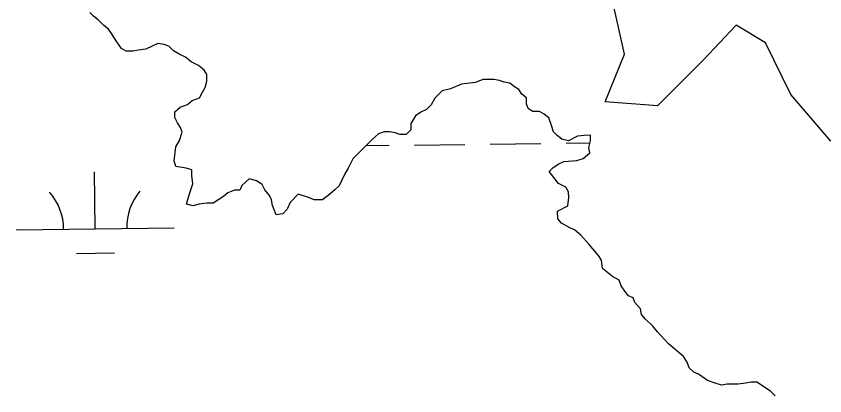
# Model space of a CAD drawing. Extents: x 3683613 to 3738215, y 469626 to 495384.
# Drawn here: x 3717807 to 3718319, y 483289 to 483530 of the extents above; entities that cross this region are included whole.
import ezdxf

# ---------------------------------------------------------------- set-up
doc = ezdxf.new("R2010")
doc.units = 0
doc.layers.add('V-TOPO-SHOR', color=7, linetype='Continuous')
doc.layers.add('V-WETL-SWMP', color=7, linetype='Continuous')

msp = doc.modelspace()

# ---------------------------------------------------------------- linework, layer by layer
at = {"layer": 'V-TOPO-SHOR'}
for p, q in [((3717859.3, 483527.19), (3717856.35, 483529.52)), ((3717862.83, 483523.7), (3717859.3, 483527.19)), ((3717865.77, 483521.37), (3717862.83, 483523.7)), ((3717867.55, 483518.46), (3717865.77, 483521.37)), ((3717871.09, 483513.2), (3717867.55, 483518.46)), ((3717874.04, 483509.12), (3717871.09, 483513.2)), ((3717876.98, 483507.38), (3717874.04, 483509.12)), ((3717889.28, 483508.62), (3717884.6, 483508.01)), ((3717893.37, 483510.4), (3717889.28, 483508.62)), ((3717896.87, 483512.18), (3717893.37, 483510.4)), ((3717900.98, 483511.62), (3717896.87, 483512.18)), ((3717903.91, 483510.46), (3717900.98, 483511.62)), ((3717906.86, 483507.55), (3717903.91, 483510.46)), ((3717881.08, 483507.4), (3717876.98, 483507.38)), ((3717884.6, 483508.01), (3717881.08, 483507.4)), ((3717910.97, 483505.23), (3717906.86, 483507.55)), ((3717914.5, 483503.49), (3717910.97, 483505.23)), ((3717918.03, 483500.59), (3717914.5, 483503.49)), ((3717922.73, 483498.27), (3717918.03, 483500.59)), ((3717926.26, 483495.36), (3717922.73, 483498.27)), ((3717928.03, 483492.44), (3717926.26, 483495.36)), ((3717926.91, 483484.23), (3717928.06, 483488.34)), ((3717928.06, 483488.34), (3717928.03, 483492.44)), ((3718102.62, 483489.34), (3718097.95, 483487.56)), ((3718109.65, 483489.39), (3718102.62, 483489.34)), ((3718113.17, 483488.82), (3718109.65, 483489.39)), ((3718116.1, 483487.67), (3718113.17, 483488.82)), ((3718119.62, 483487.1), (3718116.1, 483487.67)), ((3717925.17, 483481.29), (3717926.91, 483484.23)), ((3718082.15, 483483.37), (3718076.89, 483482.17)), ((3718089.17, 483486.34), (3718082.15, 483483.37)), ((3718097.95, 483487.56), (3718089.17, 483486.34)), ((3718122.57, 483484.77), (3718119.62, 483487.1)), ((3718125.5, 483483.03), (3718122.57, 483484.77)), ((3718127.28, 483480.11), (3718125.5, 483483.03)), ((3717918.76, 483475.99), (3717923.43, 483477.77)), ((3717923.43, 483477.77), (3717925.17, 483481.29)), ((3718072.23, 483477.45), (3718069.91, 483473.34)), ((3718076.89, 483482.17), (3718072.23, 483477.45)), ((3718130.22, 483477.79), (3718127.28, 483480.11)), ((3718130.24, 483473.69), (3718130.22, 483477.79)), ((3717911.16, 483471.84), (3717915.84, 483473.63)), ((3717915.84, 483473.63), (3717918.76, 483475.99)), ((3718069.91, 483473.34), (3718067, 483470.39)), ((3718131.43, 483470.76), (3718130.24, 483473.69)), ((3717907.67, 483468.89), (3717911.16, 483471.84)), ((3717907.69, 483465.38), (3717907.67, 483468.89)), ((3718063.49, 483468.62), (3718059.99, 483466.25)), ((3718067, 483470.39), (3718063.49, 483468.62)), ((3718134.37, 483469.02), (3718131.43, 483470.76)), ((3718138.47, 483469.05), (3718134.37, 483469.02)), ((3718141.41, 483467.31), (3718138.47, 483469.05)), ((3718144.35, 483464.98), (3718141.41, 483467.31)), ((3717909.46, 483461.87), (3717907.69, 483465.38)), ((3718059.99, 483466.25), (3718057.09, 483461.55)), ((3718146.14, 483460.3), (3718144.35, 483464.98)), ((3717911.24, 483458.95), (3717909.46, 483461.87)), ((3717912.43, 483456.03), (3717911.24, 483458.95)), ((3718057.11, 483457.45), (3718054.2, 483454.5)), ((3718057.09, 483461.55), (3718057.11, 483457.45)), ((3718147.33, 483456.21), (3718146.14, 483460.3)), ((3717910.7, 483450.75), (3717912.43, 483456.03)), ((3718036.62, 483454.99), (3718032.54, 483451.45)), ((3718040.13, 483456.18), (3718036.62, 483454.99)), ((3718043.65, 483456.2), (3718040.13, 483456.18)), ((3718047.16, 483455.63), (3718043.65, 483456.2)), ((3718050.1, 483454.48), (3718047.16, 483455.63)), ((3718054.2, 483454.5), (3718050.1, 483454.48)), ((3718149.69, 483453.88), (3718147.33, 483456.21)), ((3718152.63, 483451.56), (3718149.69, 483453.88)), ((3718162.58, 483453.37), (3718156.74, 483450.41)), ((3718166.68, 483453.98), (3718162.58, 483453.37)), ((3718170.78, 483454), (3718166.68, 483453.98)), ((3718170.8, 483450.49), (3718170.78, 483454)), ((3717908.38, 483446.64), (3717910.7, 483450.75)), ((3718032.54, 483451.45), (3718020.31, 483439.08)), ((3718156.74, 483450.41), (3718152.63, 483451.56)), ((3718169.65, 483446.38), (3718170.8, 483450.49)), ((3717907.26, 483437.84), (3717908.38, 483446.64)), ((3718166.18, 483439.33), (3718170.26, 483442.87)), ((3718170.26, 483442.87), (3718169.65, 483446.38)), ((3717908.45, 483434.33), (3717907.26, 483437.84)), ((3718020.31, 483439.08), (3718017.42, 483433.2)), ((3718150.38, 483435.73), (3718153.88, 483437.5)), ((3718153.88, 483437.5), (3718162.08, 483438.14)), ((3718162.08, 483438.14), (3718166.18, 483439.33)), ((3717914.9, 483433.2), (3717908.45, 483434.33)), ((3717918.42, 483432.05), (3717914.9, 483433.2)), ((3717918.44, 483428.53), (3717918.42, 483432.05)), ((3718017.42, 483433.2), (3718015.1, 483429.09)), ((3718144.55, 483431.01), (3718146.88, 483433.36)), ((3718146.88, 483433.36), (3718150.38, 483435.73)), ((3717919.06, 483423.27), (3717918.44, 483428.53)), ((3717954.78, 483426.4), (3717950.11, 483422.27)), ((3717959.47, 483425.26), (3717954.78, 483426.4)), ((3718015.1, 483429.09), (3718011.62, 483422.04)), ((3718150.45, 483423.42), (3718144.55, 483431.01)), ((3717916.76, 483416.22), (3717919.06, 483423.27)), ((3717950.11, 483422.27), (3717948.96, 483419.34)), ((3717963, 483422.93), (3717959.47, 483425.26)), ((3717964.77, 483419.43), (3717963, 483422.93)), ((3718011.62, 483422.04), (3718009.29, 483419.68)), ((3718155.15, 483421.11), (3718150.45, 483423.42)), ((3717915.03, 483410.35), (3717916.76, 483416.22)), ((3717941.35, 483417.54), (3717938.44, 483415.18)), ((3717945.44, 483419.32), (3717941.35, 483417.54)), ((3717948.96, 483419.34), (3717945.44, 483419.32)), ((3717967.72, 483415.93), (3717964.77, 483419.43)), ((3717985.88, 483416.62), (3717980.64, 483411.32)), ((3717992.92, 483414.32), (3717985.88, 483416.62)), ((3718005.8, 483416.73), (3718001.13, 483413.19)), ((3718009.29, 483419.68), (3718005.8, 483416.73)), ((3718156.92, 483418.19), (3718155.15, 483421.11)), ((3718156.95, 483414.67), (3718156.92, 483418.19)), ((3717927.92, 483411.01), (3717923.23, 483410.4)), ((3717932.02, 483411.04), (3717927.92, 483411.01)), ((3717935.52, 483413.4), (3717932.02, 483411.04)), ((3717938.44, 483415.18), (3717935.52, 483413.4)), ((3717968.91, 483413.01), (3717967.72, 483415.93)), ((3717969.52, 483409.5), (3717968.91, 483413.01)), ((3717980.64, 483411.32), (3717978.9, 483407.21)), ((3717995.86, 483413.16), (3717992.92, 483414.32)), ((3718001.13, 483413.19), (3717995.86, 483413.16)), ((3718156.39, 483409.4), (3718156.95, 483414.67)), ((3717919.14, 483409.21), (3717915.03, 483410.35)), ((3717923.23, 483410.4), (3717919.14, 483409.21)), ((3717971.9, 483403.65), (3717969.52, 483409.5)), ((3717978.9, 483407.21), (3717975.99, 483404.26)), ((3718149.97, 483405.85), (3718156.39, 483409.4)), ((3718149.99, 483401.16), (3718149.97, 483405.85)), ((3717975.99, 483404.26), (3717971.9, 483403.65)), ((3718152.35, 483398.25), (3718149.99, 483401.16)), ((3718157.64, 483395.35), (3718152.35, 483398.25)), ((3718160.58, 483394.19), (3718157.64, 483395.35)), ((3718164.7, 483390.7), (3718160.58, 483394.19)), ((3718170, 483384.87), (3718164.7, 483390.7)), ((3718175.9, 483377.88), (3718170, 483384.87)), ((3718177.68, 483374.96), (3718175.9, 483377.88)), ((3718178.29, 483369.69), (3718177.68, 483374.96)), ((3718184.77, 483364.46), (3718178.29, 483369.69)), ((3718188.88, 483362.14), (3718184.77, 483364.46)), ((3718190.07, 483358.63), (3718188.88, 483362.14)), ((3718192.44, 483355.13), (3718190.07, 483358.63)), ((3718194.8, 483352.21), (3718192.44, 483355.13)), ((3718197.73, 483351.06), (3718194.8, 483352.21)), ((3718198.92, 483348.13), (3718197.73, 483351.06)), ((3718202.46, 483344.05), (3718198.92, 483348.13)), ((3718203.06, 483340.54), (3718202.46, 483344.05)), ((3718205.42, 483337.63), (3718203.06, 483340.54)), ((3718210.14, 483332.97), (3718205.42, 483337.63)), ((3718213.09, 483329.47), (3718210.14, 483332.97)), ((3718220.16, 483321.9), (3718213.09, 483329.47)), ((3718229.58, 483313.75), (3718220.16, 483321.9)), ((3718231.94, 483310.25), (3718229.58, 483313.75)), ((3718233.13, 483306.74), (3718231.94, 483310.25)), ((3718236.08, 483303.83), (3718233.13, 483306.74)), ((3718239.02, 483302.67), (3718236.08, 483303.83)), ((3718244.9, 483298.61), (3718239.02, 483302.67)), ((3718249.59, 483296.87), (3718244.9, 483298.61)), ((3718253.7, 483295.73), (3718249.59, 483296.87)), ((3718257.21, 483296.33), (3718253.7, 483295.73)), ((3718264.24, 483296.37), (3718257.21, 483296.33)), ((3718268.93, 483296.99), (3718264.24, 483296.37)), ((3718272.44, 483297.59), (3718268.93, 483296.99)), ((3718275.95, 483297.61), (3718272.44, 483297.59)), ((3718284.77, 483291.81), (3718275.95, 483297.61)), ((3718287.72, 483288.89), (3718284.77, 483291.81))]:
    msp.add_line(p, q, dxfattribs=at)
msp.add_lwpolyline([(3718322.82, 483450.23), (3718297.62, 483479.8), (3718281.4, 483512.55), (3718262.96, 483523.79), (3718242.36, 483501.77), (3718213.2, 483472.67), (3718179.95, 483475.22), (3718192.29, 483505.4), (3718182.26, 483549.91)], dxfattribs=at)
at = {"layer": 'V-WETL-SWMP'}
for p, q in [((3717856.35, 483529.52), (3717854, 483531.85)), ((3717859.3, 483527.19), (3717856.35, 483529.52)), ((3717862.83, 483523.7), (3717859.3, 483527.19)), ((3717865.77, 483521.37), (3717862.83, 483523.7)), ((3717867.55, 483518.46), (3717865.77, 483521.37)), ((3717871.09, 483513.2), (3717867.55, 483518.46)), ((3717874.04, 483509.12), (3717871.09, 483513.2)), ((3717876.98, 483507.38), (3717874.04, 483509.12)), ((3717889.28, 483508.62), (3717884.6, 483508.01)), ((3717893.37, 483510.4), (3717889.28, 483508.62)), ((3717896.87, 483512.18), (3717893.37, 483510.4)), ((3717900.98, 483511.62), (3717896.87, 483512.18)), ((3717903.91, 483510.46), (3717900.98, 483511.62)), ((3717906.86, 483507.55), (3717903.91, 483510.46)), ((3717881.08, 483507.4), (3717876.98, 483507.38)), ((3717884.6, 483508.01), (3717881.08, 483507.4)), ((3717910.97, 483505.23), (3717906.86, 483507.55)), ((3717914.5, 483503.49), (3717910.97, 483505.23)), ((3717918.03, 483500.59), (3717914.5, 483503.49)), ((3717922.73, 483498.27), (3717918.03, 483500.59)), ((3717926.26, 483495.36), (3717922.73, 483498.27)), ((3717928.03, 483492.44), (3717926.26, 483495.36)), ((3717926.91, 483484.23), (3717928.06, 483488.34)), ((3717928.06, 483488.34), (3717928.03, 483492.44)), ((3718102.62, 483489.34), (3718097.95, 483487.56)), ((3718109.65, 483489.39), (3718102.62, 483489.34)), ((3718113.17, 483488.82), (3718109.65, 483489.39)), ((3718116.1, 483487.67), (3718113.17, 483488.82)), ((3718119.62, 483487.1), (3718116.1, 483487.67)), ((3717925.17, 483481.29), (3717926.91, 483484.23)), ((3718082.15, 483483.37), (3718076.89, 483482.17)), ((3718089.17, 483486.34), (3718082.15, 483483.37)), ((3718097.95, 483487.56), (3718089.17, 483486.34)), ((3718122.57, 483484.77), (3718119.62, 483487.1)), ((3718125.5, 483483.03), (3718122.57, 483484.77)), ((3718127.28, 483480.11), (3718125.5, 483483.03)), ((3717918.76, 483475.99), (3717923.43, 483477.77)), ((3717923.43, 483477.77), (3717925.17, 483481.29)), ((3718072.23, 483477.45), (3718069.91, 483473.34)), ((3718076.89, 483482.17), (3718072.23, 483477.45)), ((3718130.22, 483477.79), (3718127.28, 483480.11)), ((3718130.24, 483473.69), (3718130.22, 483477.79)), ((3717911.16, 483471.84), (3717915.84, 483473.63)), ((3717915.84, 483473.63), (3717918.76, 483475.99)), ((3718069.91, 483473.34), (3718067, 483470.39)), ((3718131.43, 483470.76), (3718130.24, 483473.69)), ((3717907.67, 483468.89), (3717911.16, 483471.84)), ((3717907.69, 483465.38), (3717907.67, 483468.89)), ((3718063.49, 483468.62), (3718059.99, 483466.25)), ((3718067, 483470.39), (3718063.49, 483468.62)), ((3718134.37, 483469.02), (3718131.43, 483470.76)), ((3718138.47, 483469.05), (3718134.37, 483469.02)), ((3718141.41, 483467.31), (3718138.47, 483469.05)), ((3718144.35, 483464.98), (3718141.41, 483467.31)), ((3717909.46, 483461.87), (3717907.69, 483465.38)), ((3718059.99, 483466.25), (3718057.09, 483461.55)), ((3718146.14, 483460.3), (3718144.35, 483464.98)), ((3717911.24, 483458.95), (3717909.46, 483461.87)), ((3717912.43, 483456.03), (3717911.24, 483458.95)), ((3718057.11, 483457.45), (3718054.2, 483454.5)), ((3718057.09, 483461.55), (3718057.11, 483457.45)), ((3718147.33, 483456.21), (3718146.14, 483460.3)), ((3717910.7, 483450.75), (3717912.43, 483456.03)), ((3718036.62, 483454.99), (3718032.54, 483451.45)), ((3718040.13, 483456.18), (3718036.62, 483454.99)), ((3718043.65, 483456.2), (3718040.13, 483456.18)), ((3718047.16, 483455.63), (3718043.65, 483456.2)), ((3718050.1, 483454.48), (3718047.16, 483455.63)), ((3718054.2, 483454.5), (3718050.1, 483454.48)), ((3718149.69, 483453.88), (3718147.33, 483456.21)), ((3718152.63, 483451.56), (3718149.69, 483453.88)), ((3718162.58, 483453.37), (3718156.74, 483450.41)), ((3718166.68, 483453.98), (3718162.58, 483453.37)), ((3718170.78, 483454), (3718166.68, 483453.98)), ((3718170.8, 483450.49), (3718170.78, 483454)), ((3717908.38, 483446.64), (3717910.7, 483450.75)), ((3718032.54, 483451.45), (3718020.31, 483439.08)), ((3718028.64, 483447.5), (3718043.32, 483447.67)), ((3718059.32, 483447.86), (3718091.31, 483448.23)), ((3718107.31, 483448.41), (3718139.31, 483448.79)), ((3718156.74, 483450.41), (3718152.63, 483451.56)), ((3718155.31, 483448.97), (3718170.42, 483449.15)), ((3718169.65, 483446.38), (3718170.8, 483450.49)), ((3717907.26, 483437.84), (3717908.38, 483446.64)), ((3718166.18, 483439.33), (3718170.26, 483442.87)), ((3718170.26, 483442.87), (3718169.65, 483446.38)), ((3717908.45, 483434.33), (3717907.26, 483437.84)), ((3718020.31, 483439.08), (3718017.42, 483433.2)), ((3718150.38, 483435.73), (3718153.88, 483437.5)), ((3718153.88, 483437.5), (3718162.08, 483438.14)), ((3718162.08, 483438.14), (3718166.18, 483439.33)), ((3717914.9, 483433.2), (3717908.45, 483434.33)), ((3717918.42, 483432.05), (3717914.9, 483433.2)), ((3717918.44, 483428.53), (3717918.42, 483432.05)), ((3718017.42, 483433.2), (3718015.1, 483429.09)), ((3718144.55, 483431.01), (3718146.88, 483433.36)), ((3718146.88, 483433.36), (3718150.38, 483435.73)), ((3717857.33, 483394.76), (3717856.91, 483430.76)), ((3717919.06, 483423.27), (3717918.44, 483428.53)), ((3717954.78, 483426.4), (3717950.11, 483422.27)), ((3717959.47, 483425.26), (3717954.78, 483426.4)), ((3718015.1, 483429.09), (3718011.62, 483422.04)), ((3718150.45, 483423.42), (3718144.55, 483431.01)), ((3717916.76, 483416.22), (3717919.06, 483423.27)), ((3717950.11, 483422.27), (3717948.96, 483419.34)), ((3717963, 483422.93), (3717959.47, 483425.26)), ((3717964.77, 483419.43), (3717963, 483422.93)), ((3718011.62, 483422.04), (3718009.29, 483419.68)), ((3718155.15, 483421.11), (3718150.45, 483423.42)), ((3717915.03, 483410.35), (3717916.76, 483416.22)), ((3717941.35, 483417.54), (3717938.44, 483415.18)), ((3717945.44, 483419.32), (3717941.35, 483417.54)), ((3717948.96, 483419.34), (3717945.44, 483419.32)), ((3717967.72, 483415.93), (3717964.77, 483419.43)), ((3717985.88, 483416.62), (3717980.64, 483411.32)), ((3717992.92, 483414.32), (3717985.88, 483416.62)), ((3718005.8, 483416.73), (3718001.13, 483413.19)), ((3718009.29, 483419.68), (3718005.8, 483416.73)), ((3718156.92, 483418.19), (3718155.15, 483421.11)), ((3718156.95, 483414.67), (3718156.92, 483418.19)), ((3717927.92, 483411.01), (3717923.23, 483410.4)), ((3717932.02, 483411.04), (3717927.92, 483411.01)), ((3717935.52, 483413.4), (3717932.02, 483411.04)), ((3717938.44, 483415.18), (3717935.52, 483413.4)), ((3717968.91, 483413.01), (3717967.72, 483415.93)), ((3717969.52, 483409.5), (3717968.91, 483413.01)), ((3717980.64, 483411.32), (3717978.9, 483407.21)), ((3717995.86, 483413.16), (3717992.92, 483414.32)), ((3718001.13, 483413.19), (3717995.86, 483413.16)), ((3718156.39, 483409.4), (3718156.95, 483414.67)), ((3717919.14, 483409.21), (3717915.03, 483410.35)), ((3717923.23, 483410.4), (3717919.14, 483409.21)), ((3717971.9, 483403.65), (3717969.52, 483409.5)), ((3717978.9, 483407.21), (3717975.99, 483404.26)), ((3718149.97, 483405.85), (3718156.39, 483409.4)), ((3718149.99, 483401.16), (3718149.97, 483405.85)), ((3717975.99, 483404.26), (3717971.9, 483403.65)), ((3718152.35, 483398.25), (3718149.99, 483401.16)), ((3718157.64, 483395.35), (3718152.35, 483398.25)), ((3717807.33, 483394.18), (3717907.32, 483395.34)), ((3718160.58, 483394.19), (3718157.64, 483395.35)), ((3718164.7, 483390.7), (3718160.58, 483394.19)), ((3718170, 483384.87), (3718164.7, 483390.7)), ((3718175.9, 483377.88), (3718170, 483384.87)), ((3717845.51, 483379.19), (3717869.51, 483379.47)), ((3718177.68, 483374.96), (3718175.9, 483377.88)), ((3718178.29, 483369.69), (3718177.68, 483374.96)), ((3718184.77, 483364.46), (3718178.29, 483369.69)), ((3718188.88, 483362.14), (3718184.77, 483364.46)), ((3718190.07, 483358.63), (3718188.88, 483362.14)), ((3718192.44, 483355.13), (3718190.07, 483358.63)), ((3718194.8, 483352.21), (3718192.44, 483355.13)), ((3718197.73, 483351.06), (3718194.8, 483352.21)), ((3718198.92, 483348.13), (3718197.73, 483351.06)), ((3718202.46, 483344.05), (3718198.92, 483348.13)), ((3718203.06, 483340.54), (3718202.46, 483344.05)), ((3718205.42, 483337.63), (3718203.06, 483340.54)), ((3718210.14, 483332.97), (3718205.42, 483337.63)), ((3718213.09, 483329.47), (3718210.14, 483332.97)), ((3718220.16, 483321.9), (3718213.09, 483329.47)), ((3718229.58, 483313.75), (3718220.16, 483321.9)), ((3718231.94, 483310.25), (3718229.58, 483313.75)), ((3718233.13, 483306.74), (3718231.94, 483310.25)), ((3718236.08, 483303.83), (3718233.13, 483306.74)), ((3718239.02, 483302.67), (3718236.08, 483303.83)), ((3718244.9, 483298.61), (3718239.02, 483302.67)), ((3718249.59, 483296.87), (3718244.9, 483298.61)), ((3718253.7, 483295.73), (3718249.59, 483296.87)), ((3718257.21, 483296.33), (3718253.7, 483295.73)), ((3718264.24, 483296.37), (3718257.21, 483296.33)), ((3718268.93, 483296.99), (3718264.24, 483296.37)), ((3718272.44, 483297.59), (3718268.93, 483296.99)), ((3718275.95, 483297.61), (3718272.44, 483297.59)), ((3718284.77, 483291.81), (3718275.95, 483297.61)), ((3718287.72, 483288.89), (3718284.77, 483291.81))]:
    msp.add_line(p, q, dxfattribs=at)
msp.add_lwpolyline([(3718322.82, 483450.23), (3718297.62, 483479.8), (3718281.4, 483512.55), (3718262.96, 483523.79), (3718242.36, 483501.77), (3718213.2, 483472.67), (3718179.95, 483475.22), (3718192.29, 483505.4), (3718182.26, 483549.91)], dxfattribs=at)
for centre, start, end in [((3717802.08, 483394.59), 359.8949, 41.4385), ((3717912.56, 483395.88), 139.8949, 181.4385)]:
    msp.add_arc(centre, 35.25, start, end, dxfattribs=at)

doc.saveas('drawing.dxf')
